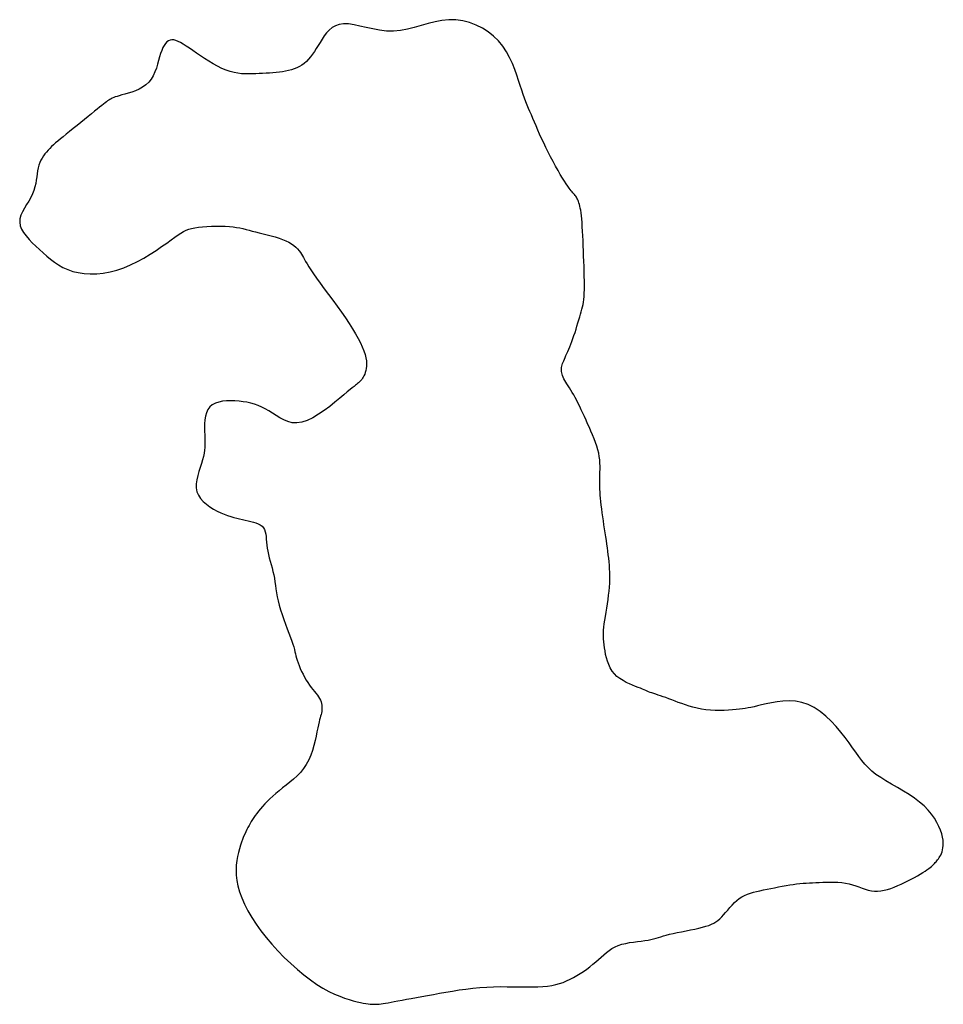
# Model space of a CAD drawing. Header units: millimetres. Extents: x 32690613 to 32693367, y 5343692 to 5344708.
# Tile 827 of 1009: x 32693123 to 32693140, y 5344225 to 5344243. Entities that reach past the tile are written whole.
import ezdxf

# ---------------------------------------------------------------- set-up
doc = ezdxf.new("R2010")
doc.units = ezdxf.units.MM
doc.header["$LTSCALE"] = 20
doc.layers.add('02-DGM_HL_492.00', color=82, linetype='Continuous')

msp = doc.modelspace()

# ---------------------------------------------------------------- linework, layer by layer
at = {"layer": '02-DGM_HL_492.00', "elevation": 492, "flags": 128}
msp.add_lwpolyline([(32693133.999, 5344233.299), (32693133.993, 5344233.362), (32693133.986, 5344233.424), (32693133.978, 5344233.487), (32693133.969, 5344233.551), (32693133.96, 5344233.616), (32693133.951, 5344233.682), (32693133.941, 5344233.749), (32693133.93, 5344233.818), (32693133.919, 5344233.889), (32693133.909, 5344233.961), (32693133.898, 5344234.033), (32693133.888, 5344234.106), (32693133.878, 5344234.177), (32693133.868, 5344234.247), (32693133.86, 5344234.314), (32693133.853, 5344234.378), (32693133.847, 5344234.438), (32693133.842, 5344234.496), (32693133.838, 5344234.55), (32693133.835, 5344234.602), (32693133.833, 5344234.653), (32693133.832, 5344234.703), (32693133.832, 5344234.753), (32693133.833, 5344234.803), (32693133.835, 5344234.854), (32693133.837, 5344234.906), (32693133.838, 5344234.959), (32693133.838, 5344235.013), (32693133.837, 5344235.069), (32693133.832, 5344235.126), (32693133.825, 5344235.185), (32693133.814, 5344235.246), (32693133.798, 5344235.309), (32693133.779, 5344235.374), (32693133.756, 5344235.44), (32693133.731, 5344235.506), (32693133.704, 5344235.574), (32693133.675, 5344235.641), (32693133.646, 5344235.708), (32693133.616, 5344235.774), (32693133.587, 5344235.84), (32693133.558, 5344235.904), (32693133.53, 5344235.966), (32693133.502, 5344236.026), (32693133.474, 5344236.085), (32693133.447, 5344236.141), (32693133.42, 5344236.194), (32693133.393, 5344236.245), (32693133.366, 5344236.292), (32693133.34, 5344236.337), (32693133.314, 5344236.379), (32693133.289, 5344236.418), (32693133.266, 5344236.455), (32693133.244, 5344236.49), (32693133.224, 5344236.523), (32693133.206, 5344236.554), (32693133.19, 5344236.584), (32693133.177, 5344236.613), (32693133.166, 5344236.64), (32693133.157, 5344236.666), (32693133.151, 5344236.692), (32693133.147, 5344236.716), (32693133.145, 5344236.74), (32693133.145, 5344236.763), (32693133.147, 5344236.786), (32693133.151, 5344236.809), (32693133.157, 5344236.832), (32693133.165, 5344236.856), (32693133.175, 5344236.881), (32693133.186, 5344236.907), (32693133.198, 5344236.935), (32693133.212, 5344236.966), (32693133.227, 5344236.999), (32693133.243, 5344237.035), (32693133.26, 5344237.073), (32693133.277, 5344237.114), (32693133.295, 5344237.158), (32693133.314, 5344237.205), (32693133.333, 5344237.253), (32693133.351, 5344237.305), (32693133.37, 5344237.359), (32693133.389, 5344237.415), (32693133.407, 5344237.472), (32693133.424, 5344237.529), (32693133.441, 5344237.585), (32693133.458, 5344237.639), (32693133.473, 5344237.692), (32693133.487, 5344237.741), (32693133.501, 5344237.787), (32693133.512, 5344237.83), (32693133.523, 5344237.872), (32693133.533, 5344237.915), (32693133.541, 5344237.96), (32693133.547, 5344238.007), (32693133.552, 5344238.06), (32693133.556, 5344238.119), (32693133.558, 5344238.186), (32693133.559, 5344238.259), (32693133.558, 5344238.338), (32693133.556, 5344238.421), (32693133.554, 5344238.509), (32693133.551, 5344238.6), (32693133.547, 5344238.692), (32693133.544, 5344238.786), (32693133.54, 5344238.879), (32693133.536, 5344238.972), (32693133.533, 5344239.062), (32693133.529, 5344239.15), (32693133.524, 5344239.234), (32693133.52, 5344239.313), (32693133.515, 5344239.386), (32693133.509, 5344239.452), (32693133.504, 5344239.51), (32693133.497, 5344239.562), (32693133.491, 5344239.607), (32693133.484, 5344239.646), (32693133.476, 5344239.681), (32693133.468, 5344239.711), (32693133.46, 5344239.738), (32693133.451, 5344239.762), (32693133.443, 5344239.784), (32693133.433, 5344239.805), (32693133.424, 5344239.824), (32693133.413, 5344239.841), (32693133.403, 5344239.858), (32693133.391, 5344239.874), (32693133.379, 5344239.89), (32693133.367, 5344239.905), (32693133.353, 5344239.92), (32693133.338, 5344239.937), (32693133.322, 5344239.955), (32693133.303, 5344239.978), (32693133.282, 5344240.005), (32693133.258, 5344240.038), (32693133.231, 5344240.079), (32693133.199, 5344240.128), (32693133.164, 5344240.186), (32693133.125, 5344240.252), (32693133.084, 5344240.324), (32693133.041, 5344240.402), (32693132.997, 5344240.484), (32693132.952, 5344240.568), (32693132.909, 5344240.652), (32693132.867, 5344240.736), (32693132.828, 5344240.818), (32693132.79, 5344240.897), (32693132.755, 5344240.974), (32693132.722, 5344241.048), (32693132.691, 5344241.12), (32693132.661, 5344241.189), (32693132.633, 5344241.255), (32693132.607, 5344241.318), (32693132.581, 5344241.378), (32693132.557, 5344241.437), (32693132.533, 5344241.496), (32693132.509, 5344241.556), (32693132.485, 5344241.619), (32693132.46, 5344241.687), (32693132.434, 5344241.762), (32693132.407, 5344241.844), (32693132.377, 5344241.935), (32693132.345, 5344242.032), (32693132.308, 5344242.135), (32693132.265, 5344242.241), (32693132.216, 5344242.347), (32693132.159, 5344242.451), (32693132.093, 5344242.551), (32693132.017, 5344242.646), (32693131.93, 5344242.732), (32693131.833, 5344242.809), (32693131.727, 5344242.876), (32693131.615, 5344242.932), (32693131.497, 5344242.977), (32693131.375, 5344243.008), (32693131.251, 5344243.025), (32693131.126, 5344243.028), (32693131.002, 5344243.016), (32693130.878, 5344242.992), (32693130.754, 5344242.961), (32693130.63, 5344242.925), (32693130.506, 5344242.89), (32693130.382, 5344242.858), (32693130.258, 5344242.835), (32693130.134, 5344242.822), (32693130.009, 5344242.825), (32693129.884, 5344242.839), (32693129.763, 5344242.861), (32693129.645, 5344242.887), (32693129.532, 5344242.913), (32693129.426, 5344242.936), (32693129.327, 5344242.951), (32693129.239, 5344242.954), (32693129.161, 5344242.944), (32693129.093, 5344242.92), (32693129.033, 5344242.886), (32693128.981, 5344242.842), (32693128.934, 5344242.792), (32693128.892, 5344242.737), (32693128.854, 5344242.679), (32693128.818, 5344242.621), (32693128.783, 5344242.564), (32693128.749, 5344242.509), (32693128.715, 5344242.457), (32693128.681, 5344242.407), (32693128.646, 5344242.36), (32693128.61, 5344242.317), (32693128.572, 5344242.278), (32693128.533, 5344242.243), (32693128.491, 5344242.212), (32693128.448, 5344242.186), (32693128.402, 5344242.163), (32693128.354, 5344242.144), (32693128.304, 5344242.128), (32693128.252, 5344242.115), (32693128.199, 5344242.103), (32693128.144, 5344242.094), (32693128.087, 5344242.087), (32693128.029, 5344242.08), (32693127.97, 5344242.075), (32693127.909, 5344242.07), (32693127.848, 5344242.067), (32693127.786, 5344242.064), (32693127.724, 5344242.061), (32693127.662, 5344242.059), (32693127.599, 5344242.056), (32693127.536, 5344242.055), (32693127.473, 5344242.056), (32693127.408, 5344242.059), (32693127.342, 5344242.067), (32693127.274, 5344242.079), (32693127.204, 5344242.097), (32693127.131, 5344242.121), (32693127.056, 5344242.153), (32693126.978, 5344242.192), (32693126.9, 5344242.235), (32693126.822, 5344242.281), (32693126.746, 5344242.33), (32693126.671, 5344242.379), (32693126.6, 5344242.427), (32693126.533, 5344242.473), (32693126.472, 5344242.516), (32693126.415, 5344242.554), (32693126.363, 5344242.588), (32693126.315, 5344242.616), (32693126.271, 5344242.639), (32693126.231, 5344242.655), (32693126.193, 5344242.665), (32693126.159, 5344242.667), (32693126.127, 5344242.662), (32693126.097, 5344242.649), (32693126.069, 5344242.629), (32693126.043, 5344242.602), (32693126.019, 5344242.567), (32693125.997, 5344242.526), (32693125.976, 5344242.478), (32693125.957, 5344242.423), (32693125.939, 5344242.362), (32693125.921, 5344242.296), (32693125.902, 5344242.228), (32693125.88, 5344242.158), (32693125.854, 5344242.09), (32693125.824, 5344242.023), (32693125.788, 5344241.962), (32693125.744, 5344241.906), (32693125.692, 5344241.858), (32693125.633, 5344241.817), (32693125.57, 5344241.783), (32693125.505, 5344241.754), (32693125.439, 5344241.729), (32693125.376, 5344241.709), (32693125.316, 5344241.692), (32693125.262, 5344241.677), (32693125.216, 5344241.664), (32693125.176, 5344241.652), (32693125.143, 5344241.641), (32693125.115, 5344241.63), (32693125.09, 5344241.619), (32693125.068, 5344241.608), (32693125.047, 5344241.597), (32693125.027, 5344241.584), (32693125.006, 5344241.57), (32693124.984, 5344241.554), (32693124.959, 5344241.535), (32693124.932, 5344241.514), (32693124.9, 5344241.489), (32693124.863, 5344241.459), (32693124.821, 5344241.425), (32693124.773, 5344241.386), (32693124.718, 5344241.341), (32693124.657, 5344241.291), (32693124.592, 5344241.239), (32693124.525, 5344241.184), (32693124.457, 5344241.129), (32693124.39, 5344241.074), (32693124.325, 5344241.022), (32693124.265, 5344240.973), (32693124.21, 5344240.928), (32693124.16, 5344240.887), (32693124.115, 5344240.85), (32693124.074, 5344240.815), (32693124.036, 5344240.782), (32693124.002, 5344240.75), (32693123.969, 5344240.718), (32693123.938, 5344240.686), (32693123.909, 5344240.653), (32693123.881, 5344240.619), (32693123.855, 5344240.583), (32693123.831, 5344240.545), (32693123.809, 5344240.505), (32693123.79, 5344240.463), (32693123.773, 5344240.417), (32693123.76, 5344240.369), (32693123.75, 5344240.318), (32693123.742, 5344240.264), (32693123.735, 5344240.208), (32693123.727, 5344240.149), (32693123.717, 5344240.089), (32693123.703, 5344240.027), (32693123.685, 5344239.964), (32693123.659, 5344239.901), (32693123.627, 5344239.837), (32693123.59, 5344239.773), (32693123.551, 5344239.709), (32693123.513, 5344239.645), (32693123.479, 5344239.581), (32693123.452, 5344239.517), (32693123.434, 5344239.454), (32693123.429, 5344239.391), (32693123.439, 5344239.329), (32693123.463, 5344239.268), (32693123.498, 5344239.206), (32693123.543, 5344239.146), (32693123.596, 5344239.085), (32693123.655, 5344239.025), (32693123.717, 5344238.965), (32693123.782, 5344238.905), (32693123.847, 5344238.845), (32693123.913, 5344238.786), (32693123.981, 5344238.729), (32693124.051, 5344238.676), (32693124.126, 5344238.626), (32693124.205, 5344238.581), (32693124.29, 5344238.543), (32693124.381, 5344238.511), (32693124.479, 5344238.488), (32693124.584, 5344238.473), (32693124.695, 5344238.466), (32693124.81, 5344238.469), (32693124.929, 5344238.481), (32693125.05, 5344238.502), (32693125.172, 5344238.533), (32693125.296, 5344238.575), (32693125.419, 5344238.626), (32693125.54, 5344238.685), (32693125.657, 5344238.75), (32693125.77, 5344238.818), (32693125.876, 5344238.887), (32693125.975, 5344238.955), (32693126.065, 5344239.018), (32693126.144, 5344239.075), (32693126.211, 5344239.124), (32693126.269, 5344239.164), (32693126.32, 5344239.198), (32693126.367, 5344239.225), (32693126.413, 5344239.248), (32693126.46, 5344239.266), (32693126.511, 5344239.28), (32693126.569, 5344239.292), (32693126.635, 5344239.302), (32693126.709, 5344239.31), (32693126.788, 5344239.316), (32693126.871, 5344239.32), (32693126.954, 5344239.322), (32693127.037, 5344239.323), (32693127.116, 5344239.32), (32693127.19, 5344239.316), (32693127.258, 5344239.309), (32693127.32, 5344239.3), (32693127.378, 5344239.29), (32693127.434, 5344239.278), (32693127.488, 5344239.264), (32693127.543, 5344239.249), (32693127.6, 5344239.234), (32693127.661, 5344239.218), (32693127.727, 5344239.201), (32693127.796, 5344239.184), (32693127.868, 5344239.166), (32693127.94, 5344239.148), (32693128.011, 5344239.128), (32693128.08, 5344239.107), (32693128.145, 5344239.084), (32693128.205, 5344239.059), (32693128.258, 5344239.033), (32693128.305, 5344239.004), (32693128.346, 5344238.975), (32693128.382, 5344238.944), (32693128.413, 5344238.913), (32693128.44, 5344238.882), (32693128.464, 5344238.851), (32693128.484, 5344238.82), (32693128.502, 5344238.789), (32693128.52, 5344238.758), (32693128.538, 5344238.725), (32693128.558, 5344238.687), (32693128.583, 5344238.644), (32693128.613, 5344238.594), (32693128.65, 5344238.536), (32693128.697, 5344238.467), (32693128.753, 5344238.387), (32693128.818, 5344238.297), (32693128.89, 5344238.2), (32693128.966, 5344238.097), (32693129.044, 5344237.991), (32693129.122, 5344237.884), (32693129.198, 5344237.777), (32693129.27, 5344237.674), (32693129.337, 5344237.575), (32693129.397, 5344237.481), (32693129.451, 5344237.392), (32693129.498, 5344237.307), (32693129.54, 5344237.228), (32693129.574, 5344237.154), (32693129.602, 5344237.085), (32693129.624, 5344237.02), (32693129.638, 5344236.961), (32693129.647, 5344236.906), (32693129.651, 5344236.856), (32693129.65, 5344236.81), (32693129.645, 5344236.769), (32693129.638, 5344236.731), (32693129.628, 5344236.696), (32693129.617, 5344236.666), (32693129.604, 5344236.638), (32693129.591, 5344236.613), (32693129.578, 5344236.591), (32693129.564, 5344236.572), (32693129.549, 5344236.554), (32693129.535, 5344236.538), (32693129.52, 5344236.523), (32693129.505, 5344236.51), (32693129.489, 5344236.497), (32693129.472, 5344236.483), (32693129.452, 5344236.467), (32693129.426, 5344236.447), (32693129.394, 5344236.421), (32693129.354, 5344236.388), (32693129.304, 5344236.347), (32693129.242, 5344236.295), (32693129.168, 5344236.233), (32693129.083, 5344236.162), (32693128.989, 5344236.088), (32693128.891, 5344236.014), (32693128.789, 5344235.945), (32693128.686, 5344235.884), (32693128.586, 5344235.835), (32693128.49, 5344235.803), (32693128.4, 5344235.79), (32693128.317, 5344235.795), (32693128.239, 5344235.814), (32693128.165, 5344235.844), (32693128.095, 5344235.881), (32693128.028, 5344235.923), (32693127.962, 5344235.967), (32693127.898, 5344236.008), (32693127.834, 5344236.044), (32693127.77, 5344236.076), (32693127.705, 5344236.103), (32693127.64, 5344236.126), (32693127.573, 5344236.145), (32693127.505, 5344236.161), (32693127.435, 5344236.172), (32693127.363, 5344236.181), (32693127.289, 5344236.188), (32693127.214, 5344236.19), (32693127.139, 5344236.188), (32693127.068, 5344236.18), (32693127, 5344236.166), (32693126.938, 5344236.145), (32693126.884, 5344236.116), (32693126.839, 5344236.078), (32693126.804, 5344236.03), (32693126.779, 5344235.974), (32693126.761, 5344235.911), (32693126.751, 5344235.845), (32693126.745, 5344235.776), (32693126.744, 5344235.706), (32693126.745, 5344235.638), (32693126.747, 5344235.574), (32693126.75, 5344235.514), (32693126.751, 5344235.457), (32693126.751, 5344235.404), (32693126.749, 5344235.351), (32693126.745, 5344235.299), (32693126.737, 5344235.245), (32693126.725, 5344235.188), (32693126.709, 5344235.127), (32693126.689, 5344235.062), (32693126.666, 5344234.992), (32693126.642, 5344234.919), (32693126.622, 5344234.845), (32693126.605, 5344234.77), (32693126.596, 5344234.696), (32693126.597, 5344234.624), (32693126.609, 5344234.556), (32693126.635, 5344234.493), (32693126.674, 5344234.434), (32693126.722, 5344234.38), (32693126.778, 5344234.33), (32693126.839, 5344234.285), (32693126.904, 5344234.245), (32693126.97, 5344234.209), (32693127.035, 5344234.178), (32693127.097, 5344234.152), (32693127.157, 5344234.129), (32693127.213, 5344234.11), (32693127.268, 5344234.094), (32693127.321, 5344234.079), (32693127.373, 5344234.067), (32693127.424, 5344234.056), (32693127.474, 5344234.045), (32693127.525, 5344234.035), (32693127.574, 5344234.023), (32693127.622, 5344234.011), (32693127.667, 5344233.997), (32693127.708, 5344233.98), (32693127.745, 5344233.96), (32693127.777, 5344233.936), (32693127.802, 5344233.908), (32693127.821, 5344233.875), (32693127.834, 5344233.838), (32693127.842, 5344233.796), (32693127.848, 5344233.751), (32693127.852, 5344233.703), (32693127.855, 5344233.652), (32693127.86, 5344233.599), (32693127.866, 5344233.544), (32693127.877, 5344233.487), (32693127.89, 5344233.429), (32693127.905, 5344233.37), (32693127.921, 5344233.31), (32693127.938, 5344233.249), (32693127.955, 5344233.188), (32693127.971, 5344233.126), (32693127.985, 5344233.064), (32693127.997, 5344233.002), (32693128.007, 5344232.939), (32693128.016, 5344232.875), (32693128.026, 5344232.81), (32693128.036, 5344232.742), (32693128.049, 5344232.671), (32693128.065, 5344232.596), (32693128.084, 5344232.518), (32693128.108, 5344232.436), (32693128.136, 5344232.35), (32693128.166, 5344232.264), (32693128.198, 5344232.178), (32693128.229, 5344232.095), (32693128.259, 5344232.016), (32693128.286, 5344231.942), (32693128.31, 5344231.876), (32693128.328, 5344231.819), (32693128.343, 5344231.769), (32693128.355, 5344231.725), (32693128.365, 5344231.685), (32693128.374, 5344231.647), (32693128.383, 5344231.609), (32693128.394, 5344231.571), (32693128.406, 5344231.53), (32693128.422, 5344231.484), (32693128.441, 5344231.436), (32693128.462, 5344231.384), (32693128.486, 5344231.332), (32693128.512, 5344231.279), (32693128.539, 5344231.227), (32693128.568, 5344231.176), (32693128.597, 5344231.129), (32693128.627, 5344231.085), (32693128.658, 5344231.044), (32693128.687, 5344231.007), (32693128.716, 5344230.972), (32693128.743, 5344230.938), (32693128.768, 5344230.907), (32693128.79, 5344230.876), (32693128.809, 5344230.845), (32693128.823, 5344230.814), (32693128.835, 5344230.784), (32693128.843, 5344230.753), (32693128.848, 5344230.723), (32693128.851, 5344230.694), (32693128.851, 5344230.665), (32693128.849, 5344230.637), (32693128.846, 5344230.61), (32693128.841, 5344230.584), (32693128.835, 5344230.558), (32693128.827, 5344230.53), (32693128.819, 5344230.5), (32693128.809, 5344230.464), (32693128.798, 5344230.423), (32693128.786, 5344230.373), (32693128.774, 5344230.315), (32693128.76, 5344230.247), (32693128.744, 5344230.171), (32693128.726, 5344230.089), (32693128.705, 5344230.003), (32693128.68, 5344229.914), (32693128.649, 5344229.827), (32693128.613, 5344229.742), (32693128.57, 5344229.661), (32693128.52, 5344229.587), (32693128.464, 5344229.519), (32693128.403, 5344229.456), (32693128.34, 5344229.398), (32693128.274, 5344229.343), (32693128.208, 5344229.29), (32693128.143, 5344229.24), (32693128.081, 5344229.19), (32693128.022, 5344229.141), (32693127.967, 5344229.092), (32693127.916, 5344229.044), (32693127.869, 5344228.997), (32693127.825, 5344228.951), (32693127.784, 5344228.906), (32693127.747, 5344228.863), (32693127.713, 5344228.821), (32693127.682, 5344228.782), (32693127.654, 5344228.744), (32693127.629, 5344228.708), (32693127.605, 5344228.672), (32693127.583, 5344228.637), (32693127.562, 5344228.602), (32693127.542, 5344228.566), (32693127.523, 5344228.529), (32693127.504, 5344228.491), (32693127.484, 5344228.451), (32693127.465, 5344228.409), (32693127.446, 5344228.365), (32693127.427, 5344228.316), (32693127.408, 5344228.265), (32693127.39, 5344228.209), (32693127.371, 5344228.148), (32693127.353, 5344228.082), (32693127.336, 5344228.011), (32693127.323, 5344227.935), (32693127.313, 5344227.854), (32693127.309, 5344227.768), (32693127.311, 5344227.676), (32693127.322, 5344227.58), (32693127.342, 5344227.48), (32693127.372, 5344227.374), (32693127.412, 5344227.264), (32693127.462, 5344227.151), (32693127.522, 5344227.035), (32693127.591, 5344226.916), (32693127.669, 5344226.797), (32693127.756, 5344226.676), (32693127.85, 5344226.554), (32693127.953, 5344226.433), (32693128.061, 5344226.314), (32693128.174, 5344226.198), (32693128.291, 5344226.087), (32693128.409, 5344225.981), (32693128.527, 5344225.883), (32693128.645, 5344225.793), (32693128.759, 5344225.714), (32693128.869, 5344225.646), (32693128.974, 5344225.588), (32693129.074, 5344225.54), (32693129.169, 5344225.5), (32693129.257, 5344225.467), (32693129.338, 5344225.441), (32693129.413, 5344225.42), (32693129.48, 5344225.403), (32693129.539, 5344225.389), (32693129.592, 5344225.378), (32693129.638, 5344225.369), (32693129.679, 5344225.363), (32693129.717, 5344225.359), (32693129.751, 5344225.356), (32693129.784, 5344225.356), (32693129.815, 5344225.356), (32693129.847, 5344225.358), (32693129.879, 5344225.361), (32693129.913, 5344225.365), (32693129.95, 5344225.37), (32693129.991, 5344225.377), (32693130.037, 5344225.385), (32693130.089, 5344225.394), (32693130.147, 5344225.405), (32693130.213, 5344225.417), (32693130.286, 5344225.43), (32693130.366, 5344225.445), (32693130.452, 5344225.461), (32693130.544, 5344225.478), (32693130.642, 5344225.495), (32693130.744, 5344225.514), (32693130.851, 5344225.534), (32693130.961, 5344225.554), (32693131.075, 5344225.574), (32693131.192, 5344225.594), (32693131.312, 5344225.613), (32693131.433, 5344225.63), (32693131.556, 5344225.645), (32693131.68, 5344225.657), (32693131.805, 5344225.666), (32693131.929, 5344225.671), (32693132.053, 5344225.673), (32693132.175, 5344225.672), (32693132.294, 5344225.671), (32693132.41, 5344225.669), (32693132.52, 5344225.668), (32693132.624, 5344225.667), (32693132.722, 5344225.67), (32693132.812, 5344225.675), (32693132.895, 5344225.683), (32693132.972, 5344225.695), (32693133.043, 5344225.71), (32693133.111, 5344225.728), (32693133.176, 5344225.75), (32693133.239, 5344225.775), (32693133.3, 5344225.804), (32693133.362, 5344225.835), (32693133.423, 5344225.87), (32693133.483, 5344225.908), (32693133.542, 5344225.947), (32693133.599, 5344225.989), (32693133.655, 5344226.031), (32693133.709, 5344226.074), (32693133.761, 5344226.118), (32693133.81, 5344226.162), (32693133.858, 5344226.204), (32693133.905, 5344226.246), (32693133.952, 5344226.285), (32693134.001, 5344226.322), (32693134.052, 5344226.356), (32693134.107, 5344226.386), (32693134.166, 5344226.412), (32693134.23, 5344226.433), (32693134.298, 5344226.449), (32693134.369, 5344226.463), (32693134.44, 5344226.473), (32693134.51, 5344226.482), (32693134.578, 5344226.49), (32693134.641, 5344226.498), (32693134.7, 5344226.507), (32693134.752, 5344226.517), (32693134.799, 5344226.528), (32693134.843, 5344226.54), (32693134.886, 5344226.553), (32693134.929, 5344226.567), (32693134.976, 5344226.582), (32693135.027, 5344226.597), (32693135.085, 5344226.612), (32693135.151, 5344226.628), (32693135.223, 5344226.643), (32693135.3, 5344226.659), (32693135.38, 5344226.675), (32693135.459, 5344226.691), (32693135.537, 5344226.707), (32693135.61, 5344226.723), (32693135.678, 5344226.74), (32693135.737, 5344226.756), (32693135.79, 5344226.773), (32693135.837, 5344226.792), (32693135.879, 5344226.812), (32693135.917, 5344226.835), (32693135.952, 5344226.861), (32693135.987, 5344226.89), (32693136.021, 5344226.924), (32693136.055, 5344226.962), (32693136.091, 5344227.004), (32693136.128, 5344227.048), (32693136.167, 5344227.093), (32693136.206, 5344227.137), (32693136.248, 5344227.18), (32693136.291, 5344227.22), (32693136.335, 5344227.255), (32693136.382, 5344227.286), (32693136.431, 5344227.311), (32693136.481, 5344227.333), (32693136.534, 5344227.351), (32693136.589, 5344227.367), (32693136.647, 5344227.382), (32693136.707, 5344227.395), (32693136.769, 5344227.408), (32693136.834, 5344227.421), (32693136.901, 5344227.435), (32693136.969, 5344227.449), (32693137.038, 5344227.462), (32693137.106, 5344227.475), (32693137.174, 5344227.487), (32693137.24, 5344227.498), (32693137.304, 5344227.507), (32693137.364, 5344227.515), (32693137.423, 5344227.522), (32693137.48, 5344227.527), (32693137.536, 5344227.531), (32693137.593, 5344227.534), (32693137.65, 5344227.537), (32693137.708, 5344227.54), (32693137.769, 5344227.542), (32693137.833, 5344227.545), (32693137.899, 5344227.547), (32693137.967, 5344227.548), (32693138.036, 5344227.547), (32693138.105, 5344227.545), (32693138.173, 5344227.539), (32693138.24, 5344227.531), (32693138.304, 5344227.519), (32693138.366, 5344227.503), (32693138.425, 5344227.484), (32693138.482, 5344227.463), (32693138.538, 5344227.442), (32693138.594, 5344227.423), (32693138.648, 5344227.406), (32693138.704, 5344227.394), (32693138.759, 5344227.386), (32693138.817, 5344227.386), (32693138.875, 5344227.391), (32693138.934, 5344227.402), (32693138.994, 5344227.417), (32693139.054, 5344227.437), (32693139.115, 5344227.46), (32693139.177, 5344227.486), (32693139.238, 5344227.513), (32693139.3, 5344227.543), (32693139.36, 5344227.572), (32693139.419, 5344227.603), (32693139.476, 5344227.633), (32693139.53, 5344227.663), (32693139.58, 5344227.692), (32693139.626, 5344227.72), (32693139.667, 5344227.746), (32693139.702, 5344227.77), (32693139.733, 5344227.792), (32693139.759, 5344227.812), (32693139.781, 5344227.831), (32693139.8, 5344227.849), (32693139.818, 5344227.866), (32693139.834, 5344227.882), (32693139.849, 5344227.899), (32693139.864, 5344227.915), (32693139.879, 5344227.932), (32693139.893, 5344227.949), (32693139.908, 5344227.968), (32693139.922, 5344227.988), (32693139.935, 5344228.011), (32693139.948, 5344228.035), (32693139.96, 5344228.063), (32693139.972, 5344228.094), (32693139.982, 5344228.128), (32693139.989, 5344228.166), (32693139.994, 5344228.208), (32693139.995, 5344228.253), (32693139.991, 5344228.304), (32693139.982, 5344228.358), (32693139.967, 5344228.418), (32693139.946, 5344228.482), (32693139.917, 5344228.55), (32693139.881, 5344228.621), (32693139.837, 5344228.694), (32693139.784, 5344228.768), (32693139.722, 5344228.842), (32693139.651, 5344228.915), (32693139.57, 5344228.986), (32693139.479, 5344229.054), (32693139.381, 5344229.12), (32693139.278, 5344229.183), (32693139.172, 5344229.245), (32693139.068, 5344229.305), (32693138.967, 5344229.365), (32693138.872, 5344229.424), (32693138.786, 5344229.483), (32693138.711, 5344229.543), (32693138.645, 5344229.604), (32693138.586, 5344229.668), (32693138.531, 5344229.734), (32693138.478, 5344229.805), (32693138.425, 5344229.88), (32693138.368, 5344229.961), (32693138.305, 5344230.048), (32693138.235, 5344230.143), (32693138.158, 5344230.242), (32693138.073, 5344230.341), (32693137.982, 5344230.438), (32693137.886, 5344230.53), (32693137.785, 5344230.612), (32693137.679, 5344230.682), (32693137.569, 5344230.737), (32693137.457, 5344230.774), (32693137.343, 5344230.794), (32693137.23, 5344230.801), (32693137.119, 5344230.797), (32693137.012, 5344230.786), (32693136.911, 5344230.769), (32693136.819, 5344230.749), (32693136.736, 5344230.729), (32693136.664, 5344230.712), (32693136.601, 5344230.697), (32693136.545, 5344230.685), (32693136.493, 5344230.674), (32693136.443, 5344230.665), (32693136.393, 5344230.657), (32693136.339, 5344230.651), (32693136.28, 5344230.645), (32693136.214, 5344230.64), (32693136.142, 5344230.635), (32693136.065, 5344230.632), (32693135.984, 5344230.631), (32693135.901, 5344230.632), (32693135.817, 5344230.636), (32693135.735, 5344230.643), (32693135.655, 5344230.654), (32693135.578, 5344230.668), (32693135.504, 5344230.686), (32693135.434, 5344230.706), (32693135.368, 5344230.729), (32693135.304, 5344230.752), (32693135.242, 5344230.775), (32693135.183, 5344230.799), (32693135.127, 5344230.821), (32693135.072, 5344230.841), (32693135.02, 5344230.86), (32693134.97, 5344230.877), (32693134.923, 5344230.893), (32693134.879, 5344230.907), (32693134.839, 5344230.92), (32693134.801, 5344230.933), (32693134.768, 5344230.944), (32693134.738, 5344230.955), (32693134.71, 5344230.966), (32693134.684, 5344230.977), (32693134.657, 5344230.988), (32693134.629, 5344231), (32693134.599, 5344231.013), (32693134.563, 5344231.028), (32693134.522, 5344231.044), (32693134.475, 5344231.062), (32693134.422, 5344231.083), (32693134.366, 5344231.107), (32693134.308, 5344231.134), (32693134.25, 5344231.166), (32693134.194, 5344231.201), (32693134.142, 5344231.242), (32693134.095, 5344231.287), (32693134.055, 5344231.338), (32693134.021, 5344231.394), (32693133.993, 5344231.453), (32693133.971, 5344231.513), (32693133.953, 5344231.575), (32693133.938, 5344231.637), (32693133.927, 5344231.698), (32693133.918, 5344231.755), (32693133.91, 5344231.81), (32693133.905, 5344231.862), (32693133.901, 5344231.913), (32693133.899, 5344231.963), (32693133.899, 5344232.014), (32693133.902, 5344232.068), (32693133.906, 5344232.124), (32693133.913, 5344232.184), (32693133.922, 5344232.249), (32693133.933, 5344232.319), (32693133.945, 5344232.392), (32693133.957, 5344232.467), (32693133.97, 5344232.544), (32693133.982, 5344232.621), (32693133.992, 5344232.697), (32693134.001, 5344232.771), (32693134.008, 5344232.843), (32693134.012, 5344232.913), (32693134.014, 5344232.98), (32693134.014, 5344233.046), (32693134.012, 5344233.111), (32693134.009, 5344233.174), (32693134.005, 5344233.237)], close=True, dxfattribs=at)

doc.saveas('drawing.dxf')
